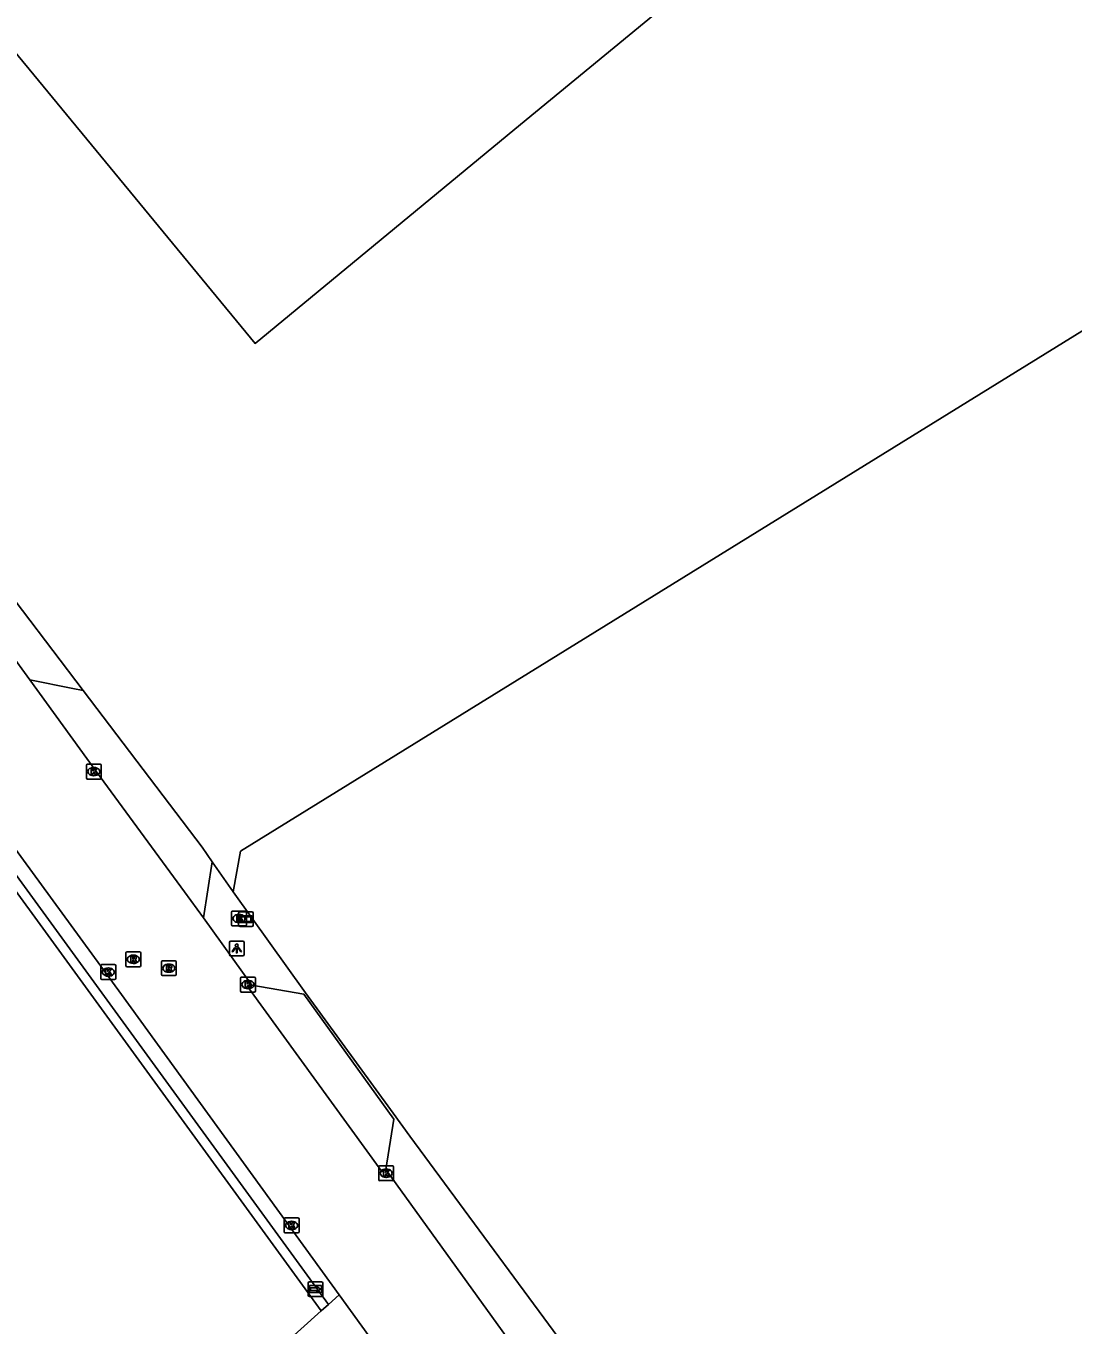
# Model space of a CAD drawing. Extents: x 156141 to 158132, y 385651 to 388399.
# Drawn here: x 157030.8 to 157101.3, y 387460.1 to 387547.6 of the extents above; entities that cross this region are included whole.
import ezdxf

# ---------------------------------------------------------------- set-up
doc = ezdxf.new("R2010")
doc.units = 0
for name, color, linetype in [('IMGEO_Berm_groen', 7, 'Continuous'), ('IMGEO_Brandkraan', 7, 'Continuous'), ('IMGEO_Erf', 7, 'Continuous'), ('IMGEO_Groenvoorziening', 7, 'Continuous'), ('IMGEO_Hek', 7, 'Continuous'), ('IMGEO_Kolk', 7, 'Continuous'), ('IMGEO_Lichtpunt', 7, 'Continuous'), ('IMGEO_Pand', 7, 'Continuous'), ('IMGEO_Rijbaan_lokaal_gesloten', 7, 'Continuous'), ('IMGEO_Rijbaan_lokaal_open', 7, 'Continuous'), ('IMGEO_Rioolput', 7, 'Continuous'), ('IMGEO_Verklikker', 7, 'Continuous'), ('IMGEO_Wegwijzer', 7, 'Continuous')]:
    doc.layers.add(name, color=color, linetype=linetype)

msp = doc.modelspace()

# ---------------------------------------------------------------- linework, layer by layer
at = {"layer": 'IMGEO_Berm_groen'}
for points in [[(157043.363, 387491.315), (157044.774, 387489.292)], [(157173.099, 387439.906), (157140.228, 387417.558), (157109.727, 387396.821), (157104.61, 387404.362), (157081.998, 387438.485), (157056.661, 387472.844), (157055.53, 387474.398), (157049.642, 387482.487), (157044.774, 387489.292)]]:
    msp.add_lwpolyline(points, dxfattribs=at)
at = {"layer": 'IMGEO_Brandkraan'}
for p, q in [((157044.657, 387487.068), (157044.657, 387487.92)), ((157044.732, 387487.994), (157045.584, 387487.994)), ((157045.145, 387487.774), (157045.17, 387487.774)), ((157045.658, 387487.92), (157045.658, 387487.068)), ((157045.584, 387486.994), (157044.732, 387486.994)), ((157045.168, 387487.214), (157045.143, 387487.214))]:
    msp.add_line(p, q, dxfattribs=at)
for points in [[(157044.657, 387487.068), (157044.657, 387487.92)], [(157044.732, 387487.994), (157045.584, 387487.994)], [(157045.658, 387487.92), (157045.658, 387487.068)], [(157045.584, 387486.994), (157044.732, 387486.994)], [(157045.005, 387487.694), (157045.005, 387487.294), (157045.218, 387487.294)], [(157045.236, 387487.694), (157045.005, 387487.694)], [(157045.184, 387487.613), (157045.13, 387487.613), (157045.13, 387487.537)], [(157045.13, 387487.537), (157045.183, 387487.537)], [(157045.192, 387487.461), (157045.13, 387487.461), (157045.13, 387487.38)], [(157045.13, 387487.38), (157045.192, 387487.38)]]:
    msp.add_lwpolyline(points, dxfattribs=at)
for centre, radius, start, end in [((157044.734, 387487.918), 0.0765, 91.55205, 178.44795), ((157044.734, 387487.918), 0.0765, 91.55205, 178.44795), ((157045.582, 387487.918), 0.0765, 1.55205, 88.44795), ((157045.582, 387487.918), 0.0765, 1.55205, 88.44795), ((157044.734, 387487.07), 0.0765, 181.55205, 268.44795), ((157044.734, 387487.07), 0.0765, 181.55205, 268.44795), ((157045.185, 387487.575), 0.0379, 267.82845, 90.93552), ((157045.193, 387487.42), 0.0404, 269.87594, 90.50774), ((157045.224, 387487.545), 0.251, 268.66757, 293.53466), ((157045.24, 387487.549), 0.145, 59.4692, 91.53667), ((157045.265, 387487.596), 0.0922, 285.51372, 58.15012), ((157045.27, 387487.404), 0.105, 301.31148, 78.98903), ((157045.582, 387487.07), 0.0765, 271.55205, 358.44795), ((157045.582, 387487.07), 0.0765, 271.55205, 358.44795)]:
    msp.add_arc(centre, radius, start, end, dxfattribs=at)
for centre, major_axis, ratio, start_param, end_param in [((157045.144, 387487.494), (-0.387, 0.002), 0.722429, 4.712389, 7.853982), ((157045.169, 387487.494), (-0.39, 0.002), 0.717154, 1.570796, 4.712389)]:
    msp.add_ellipse(centre, major_axis=major_axis, ratio=ratio, start_param=start_param, end_param=end_param, dxfattribs=at)
at = {"layer": 'IMGEO_Erf'}
for points in [[(157044.774, 387489.292), (157045.258, 387492.02), (157133.706, 387546.704), (157224.655, 387605.358), (157244.518, 387578.446)], [(157050.7, 387461.085), (156912.573, 387336.545)]]:
    msp.add_lwpolyline(points, dxfattribs=at)
at = {"layer": 'IMGEO_Groenvoorziening'}
for points in [[(156997.992, 387533.507), (156998.94, 387533.337), (157051.176, 387461.514)], [(157050.7, 387461.085), (156997.992, 387533.507)], [(157020.362, 387521.683), (157034.677, 387502.833)], [(157051.176, 387461.514), (157051.894, 387462.161)], [(157051.176, 387461.514), (157050.7, 387461.085)]]:
    msp.add_lwpolyline(points, dxfattribs=at)
at = {"layer": 'IMGEO_Hek'}
for points in [[(157173.528, 387495.411), (157133.706, 387546.704), (157045.258, 387492.02), (157044.774, 387489.292)], [(156997.992, 387533.507), (156998.94, 387533.337), (157051.176, 387461.514), (157050.7, 387461.085)], [(157044.774, 387489.292), (157049.642, 387482.487)], [(157049.642, 387482.487), (157055.53, 387474.398)], [(157055.53, 387474.398), (157056.661, 387472.844), (157081.998, 387438.485), (157104.61, 387404.362), (157109.727, 387396.821)], [(157050.7, 387461.085), (156912.573, 387336.545), (156899.939, 387350.528)]]:
    msp.add_lwpolyline(points, dxfattribs=at)
at = {"layer": 'IMGEO_Kolk'}
for p, q in [((157034.89, 387496.953), (157034.89, 387497.805)), ((157034.965, 387497.879), (157035.817, 387497.879)), ((157035.378, 387497.659), (157035.403, 387497.659)), ((157035.891, 387497.805), (157035.891, 387496.953)), ((157035.817, 387496.879), (157034.965, 387496.879)), ((157035.401, 387497.099), (157035.376, 387497.099)), ((157035.863, 387483.462), (157035.863, 387484.314)), ((157035.938, 387484.388), (157036.79, 387484.388)), ((157036.864, 387484.314), (157036.864, 387483.462)), ((157036.79, 387483.388), (157035.938, 387483.388)), ((157036.374, 387483.608), (157036.349, 387483.608)), ((157036.351, 387484.168), (157036.376, 387484.168)), ((157045.259, 387482.62), (157045.259, 387483.472)), ((157045.334, 387483.546), (157046.186, 387483.546)), ((157046.26, 387483.472), (157046.26, 387482.62)), ((157046.186, 387482.546), (157045.334, 387482.546)), ((157045.77, 387482.766), (157045.745, 387482.766)), ((157045.747, 387483.326), (157045.772, 387483.326)), ((157054.565, 387469.923), (157054.565, 387470.775)), ((157054.64, 387470.849), (157055.492, 387470.849)), ((157055.053, 387470.629), (157055.078, 387470.629)), ((157055.566, 387470.775), (157055.566, 387469.923)), ((157055.492, 387469.849), (157054.64, 387469.849)), ((157055.076, 387470.069), (157055.051, 387470.069)), ((157048.202, 387466.411), (157048.202, 387467.263)), ((157048.277, 387467.337), (157049.129, 387467.337)), ((157048.69, 387467.117), (157048.715, 387467.117)), ((157049.203, 387467.263), (157049.203, 387466.411)), ((157049.129, 387466.337), (157048.277, 387466.337)), ((157048.713, 387466.557), (157048.688, 387466.557))]:
    msp.add_line(p, q, dxfattribs=at)
for points in [[(157034.89, 387496.953), (157034.89, 387497.805)], [(157034.965, 387497.879), (157035.817, 387497.879)], [(157035.211, 387497.579), (157035.334, 387497.579), (157035.334, 387497.428), (157035.464, 387497.579), (157035.628, 387497.579), (157035.482, 387497.428), (157035.635, 387497.179), (157035.483, 387497.179), (157035.398, 387497.343), (157035.334, 387497.276), (157035.334, 387497.179), (157035.211, 387497.179), (157035.211, 387497.579)], [(157035.891, 387497.805), (157035.891, 387496.953)], [(157035.817, 387496.879), (157034.965, 387496.879)], [(157035.863, 387483.462), (157035.863, 387484.314)], [(157035.938, 387484.388), (157036.79, 387484.388)], [(157036.864, 387484.314), (157036.864, 387483.462)], [(157036.79, 387483.388), (157035.938, 387483.388)], [(157036.184, 387484.088), (157036.307, 387484.088), (157036.307, 387483.937), (157036.437, 387484.088), (157036.601, 387484.088), (157036.455, 387483.937), (157036.608, 387483.688), (157036.456, 387483.688), (157036.371, 387483.852), (157036.307, 387483.785), (157036.307, 387483.688), (157036.184, 387483.688), (157036.184, 387484.088)], [(157045.259, 387482.62), (157045.259, 387483.472)], [(157045.334, 387483.546), (157046.186, 387483.546)], [(157046.26, 387483.472), (157046.26, 387482.62)], [(157046.186, 387482.546), (157045.334, 387482.546)], [(157045.58, 387483.246), (157045.703, 387483.246), (157045.703, 387483.095), (157045.833, 387483.246), (157045.997, 387483.246), (157045.851, 387483.095), (157046.004, 387482.846), (157045.852, 387482.846), (157045.767, 387483.01), (157045.703, 387482.943), (157045.703, 387482.846), (157045.58, 387482.846), (157045.58, 387483.246)], [(157054.565, 387469.923), (157054.565, 387470.775)], [(157054.64, 387470.849), (157055.492, 387470.849)], [(157054.886, 387470.549), (157055.009, 387470.549), (157055.009, 387470.398), (157055.139, 387470.549), (157055.303, 387470.549), (157055.157, 387470.398), (157055.31, 387470.149), (157055.158, 387470.149), (157055.073, 387470.313), (157055.009, 387470.246), (157055.009, 387470.149), (157054.886, 387470.149), (157054.886, 387470.549)], [(157055.566, 387470.775), (157055.566, 387469.923)], [(157055.492, 387469.849), (157054.64, 387469.849)], [(157048.202, 387466.411), (157048.202, 387467.263)], [(157048.277, 387467.337), (157049.129, 387467.337)], [(157048.523, 387467.037), (157048.646, 387467.037), (157048.646, 387466.886), (157048.776, 387467.037), (157048.94, 387467.037), (157048.794, 387466.886), (157048.947, 387466.637), (157048.795, 387466.637), (157048.71, 387466.801), (157048.646, 387466.734), (157048.646, 387466.637), (157048.523, 387466.637), (157048.523, 387467.037)], [(157049.203, 387467.263), (157049.203, 387466.411)], [(157049.129, 387466.337), (157048.277, 387466.337)]]:
    msp.add_lwpolyline(points, dxfattribs=at)
for centre, start, end in [((157034.967, 387497.803), 91.55205, 178.44795), ((157034.967, 387497.803), 91.55205, 178.44795), ((157035.815, 387497.803), 1.55205, 88.44795), ((157035.815, 387497.803), 1.55205, 88.44795), ((157034.967, 387496.955), 181.55205, 268.44795), ((157034.967, 387496.955), 181.55205, 268.44795), ((157035.815, 387496.955), 271.55205, 358.44795), ((157035.815, 387496.955), 271.55205, 358.44795), ((157035.94, 387484.312), 91.55205, 178.44795), ((157035.94, 387484.312), 91.55205, 178.44795), ((157036.788, 387484.312), 1.55205, 88.44795), ((157036.788, 387484.312), 1.55205, 88.44795), ((157035.94, 387483.464), 181.55205, 268.44795), ((157035.94, 387483.464), 181.55205, 268.44795), ((157036.788, 387483.464), 271.55205, 358.44795), ((157036.788, 387483.464), 271.55205, 358.44795), ((157045.336, 387483.47), 91.55205, 178.44795), ((157045.336, 387483.47), 91.55205, 178.44795), ((157046.184, 387483.47), 1.55205, 88.44795), ((157046.184, 387483.47), 1.55205, 88.44795), ((157045.336, 387482.622), 181.55205, 268.44795), ((157045.336, 387482.622), 181.55205, 268.44795), ((157046.184, 387482.622), 271.55205, 358.44795), ((157046.184, 387482.622), 271.55205, 358.44795), ((157054.642, 387470.773), 91.55205, 178.44795), ((157054.642, 387470.773), 91.55205, 178.44795), ((157055.49, 387470.773), 1.55205, 88.44795), ((157055.49, 387470.773), 1.55205, 88.44795), ((157054.642, 387469.925), 181.55205, 268.44795), ((157054.642, 387469.925), 181.55205, 268.44795), ((157055.49, 387469.925), 271.55205, 358.44795), ((157055.49, 387469.925), 271.55205, 358.44795), ((157048.279, 387467.261), 91.55205, 178.44795), ((157048.279, 387467.261), 91.55205, 178.44795), ((157049.127, 387467.261), 1.55205, 88.44795), ((157049.127, 387467.261), 1.55205, 88.44795), ((157048.279, 387466.413), 181.55205, 268.44795), ((157048.279, 387466.413), 181.55205, 268.44795), ((157049.127, 387466.413), 271.55205, 358.44795), ((157049.127, 387466.413), 271.55205, 358.44795)]:
    msp.add_arc(centre, 0.0765, start, end, dxfattribs=at)
for centre, major_axis, ratio, start_param, end_param in [((157035.377, 387497.379), (-0.387, 0.002), 0.722429, 4.712389, 7.853982), ((157035.402, 387497.379), (-0.39, 0.002), 0.717154, 1.570796, 4.712389), ((157036.35, 387483.888), (-0.387, 0.002), 0.722429, 4.712389, 7.853982), ((157036.375, 387483.888), (-0.39, 0.002), 0.717154, 1.570796, 4.712389), ((157045.746, 387483.046), (-0.387, 0.002), 0.722429, 4.712389, 7.853982), ((157045.771, 387483.046), (-0.39, 0.002), 0.717154, 1.570796, 4.712389), ((157055.052, 387470.349), (-0.387, 0.002), 0.722429, 4.712389, 7.853982), ((157055.077, 387470.349), (-0.39, 0.002), 0.717154, 1.570796, 4.712389), ((157048.689, 387466.837), (-0.387, 0.002), 0.722429, 4.712389, 7.853982), ((157048.714, 387466.837), (-0.39, 0.002), 0.717154, 1.570796, 4.712389)]:
    msp.add_ellipse(centre, major_axis=major_axis, ratio=ratio, start_param=start_param, end_param=end_param, dxfattribs=at)
at = {"layer": 'IMGEO_Lichtpunt'}
for p, q in [((157044.512, 387485.881), (157044.512, 387485.074)), ((157044.512, 387485.881), (157044.512, 387485.074)), ((157045.414, 387485.976), (157044.606, 387485.976)), ((157045.414, 387485.976), (157044.606, 387485.976)), ((157045.508, 387485.074), (157045.508, 387485.881)), ((157045.508, 387485.074), (157045.508, 387485.881)), ((157044.606, 387484.98), (157045.414, 387484.98)), ((157044.606, 387484.98), (157045.414, 387484.98))]:
    msp.add_line(p, q, dxfattribs=at)
for points in [[(157044.886, 387485.545), (157044.925, 387485.517), (157044.737, 387485.255), (157044.699, 387485.282), (157044.886, 387485.545)], [(157044.988, 387485.497), (157045.035, 387485.497), (157045.035, 387485.175), (157044.988, 387485.175), (157044.988, 387485.497)], [(157045.098, 387485.517), (157045.136, 387485.544), (157045.323, 387485.282), (157045.284, 387485.254), (157045.098, 387485.517)]]:
    msp.add_lwpolyline(points, dxfattribs=at)
msp.add_circle((157045.011, 387485.679), 0.0994, dxfattribs=at)
for centre, start, end in [((157044.606, 387485.881), 90, 180), ((157044.606, 387485.881), 90, 180), ((157045.414, 387485.881), 0, 90), ((157045.414, 387485.881), 0, 90), ((157044.606, 387485.074), 180, 270), ((157044.606, 387485.074), 180, 270), ((157045.414, 387485.074), 270, 0), ((157045.414, 387485.074), 270, 360)]:
    msp.add_arc(centre, 0.0946, start, end, dxfattribs=at)
at = {"layer": 'IMGEO_Pand'}
msp.add_lwpolyline([(157099.032, 387569.677), (157064.101, 387540.938), (157046.241, 387526.2), (156978.34, 387608.605), (157031.543, 387652.382)], dxfattribs=at)
at = {"layer": 'IMGEO_Rijbaan_lokaal_gesloten'}
for points in [[(156999.913, 387533.552), (157037.261, 387482.378), (157051.894, 387462.161)], [(157031.077, 387503.56), (157018.739, 387520.513)], [(157042.763, 387487.53), (157041.489, 387489.299), (157035.58, 387497.372), (157031.077, 387503.56)], [(157046.016, 387483.012), (157042.763, 387487.53)], [(157055.035, 387470.606), (157054.779, 387470.463), (157045.81, 387482.829), (157046.016, 387483.012)], [(157109.517, 387392.577), (157099.33, 387407.576), (157079.914, 387436.105), (157055.035, 387470.606)], [(157051.894, 387462.161), (157073.793, 387431.903), (157092.529, 387404.278), (157094.081, 387402.003)]]:
    msp.add_lwpolyline(points, dxfattribs=at)
at = {"layer": 'IMGEO_Rijbaan_lokaal_open'}
for points in [[(157031.077, 387503.56), (157033.977, 387502.974), (157034.677, 387502.833)], [(157034.677, 387502.833), (157038.713, 387497.518), (157042.68, 387492.294), (157043.363, 387491.315)], [(157043.363, 387491.315), (157042.763, 387487.53)], [(157046.016, 387483.012), (157049.525, 387482.395), (157055.583, 387473.982), (157055.035, 387470.606)]]:
    msp.add_lwpolyline(points, dxfattribs=at)
at = {"layer": 'IMGEO_Rioolput'}
for p, q in [((157037.548, 387484.32), (157037.548, 387485.172)), ((157037.623, 387485.246), (157038.475, 387485.246)), ((157038.549, 387485.172), (157038.549, 387484.32)), ((157038.059, 387484.466), (157038.034, 387484.466)), ((157038.036, 387485.026), (157038.061, 387485.026)), ((157039.939, 387483.724), (157039.939, 387484.576)), ((157040.014, 387484.65), (157040.866, 387484.65)), ((157040.427, 387484.43), (157040.452, 387484.43)), ((157040.94, 387484.576), (157040.94, 387483.724)), ((157038.475, 387484.246), (157037.623, 387484.246)), ((157040.866, 387483.65), (157040.014, 387483.65)), ((157040.45, 387483.87), (157040.425, 387483.87))]:
    msp.add_line(p, q, dxfattribs=at)
for points in [[(157037.548, 387484.32), (157037.548, 387485.172)], [(157037.623, 387485.246), (157038.475, 387485.246)], [(157038.549, 387485.172), (157038.549, 387484.32)], [(157038.137, 387484.944), (157037.885, 387484.946), (157037.885, 387484.546)], [(157037.885, 387484.546), (157038.009, 387484.546), (157038.009, 387484.708), (157038.02, 387484.708)], [(157038.063, 387484.865), (157038.009, 387484.865), (157038.009, 387484.784)], [(157038.009, 387484.784), (157038.061, 387484.784)], [(157038.067, 387484.679), (157038.138, 387484.546), (157038.278, 387484.546), (157038.213, 387484.672)], [(157039.939, 387483.724), (157039.939, 387484.576)], [(157040.014, 387484.65), (157040.866, 387484.65)], [(157040.528, 387484.348), (157040.276, 387484.35), (157040.276, 387483.95)], [(157040.454, 387484.269), (157040.4, 387484.269), (157040.4, 387484.188)], [(157040.94, 387484.576), (157040.94, 387483.724)], [(157038.475, 387484.246), (157037.623, 387484.246)], [(157040.866, 387483.65), (157040.014, 387483.65)], [(157040.276, 387483.95), (157040.4, 387483.95), (157040.4, 387484.112), (157040.411, 387484.112)], [(157040.4, 387484.188), (157040.452, 387484.188)], [(157040.458, 387484.083), (157040.529, 387483.95), (157040.669, 387483.95), (157040.604, 387484.076)]]:
    msp.add_lwpolyline(points, dxfattribs=at)
for centre, radius, start, end in [((157037.625, 387485.17), 0.0765, 91.55205, 178.44795), ((157037.625, 387485.17), 0.0765, 91.55205, 178.44795), ((157038.473, 387485.17), 0.0765, 1.55205, 88.44795), ((157038.473, 387485.17), 0.0765, 1.55205, 88.44795), ((157037.625, 387484.322), 0.0765, 181.55205, 268.44795), ((157037.625, 387484.322), 0.0765, 181.55205, 268.44795), ((157038.019, 387484.655), 0.0533, 26.02933, 88.69889), ((157038.045, 387484.973), 0.19, 274.7715, 282.96867), ((157038.069, 387484.769), 0.0964, 77.00612, 93.18647), ((157038.083, 387484.826), 0.0378, 276.66336, 79.67722), ((157038.136, 387484.834), 0.109, 350.36119, 89.41601), ((157038.134, 387484.834), 0.112, 277.58423, 350.98172), ((157038.118, 387484.619), 0.108, 29.51342, 73.79051), ((157038.473, 387484.322), 0.0765, 271.55205, 358.44795), ((157038.473, 387484.322), 0.0765, 271.55205, 358.44795), ((157040.016, 387484.574), 0.0765, 91.55205, 178.44795), ((157040.016, 387484.574), 0.0765, 91.55205, 178.44795), ((157040.46, 387484.173), 0.0964, 77.00612, 93.18647), ((157040.474, 387484.23), 0.0378, 276.66336, 79.67722), ((157040.527, 387484.238), 0.109, 350.36119, 89.41601), ((157040.864, 387484.574), 0.0765, 1.55205, 88.44795), ((157040.864, 387484.574), 0.0765, 1.55205, 88.44795), ((157040.016, 387483.726), 0.0765, 181.55205, 268.44795), ((157040.016, 387483.726), 0.0765, 181.55205, 268.44795), ((157040.41, 387484.059), 0.0533, 26.02933, 88.69889), ((157040.436, 387484.377), 0.19, 274.7715, 282.96867), ((157040.525, 387484.238), 0.112, 277.58423, 350.98172), ((157040.509, 387484.023), 0.108, 29.51342, 73.79051), ((157040.864, 387483.726), 0.0765, 271.55205, 358.44795), ((157040.864, 387483.726), 0.0765, 271.55205, 358.44795)]:
    msp.add_arc(centre, radius, start, end, dxfattribs=at)
for centre, major_axis, ratio, start_param, end_param in [((157038.035, 387484.746), (-0.387, 0.002), 0.722429, 4.712389, 7.853982), ((157038.06, 387484.746), (-0.39, 0.002), 0.717154, 1.570796, 4.712389), ((157040.426, 387484.15), (-0.387, 0.002), 0.722429, 4.712389, 7.853982), ((157040.451, 387484.15), (-0.39, 0.002), 0.717154, 1.570796, 4.712389)]:
    msp.add_ellipse(centre, major_axis=major_axis, ratio=ratio, start_param=start_param, end_param=end_param, dxfattribs=at)
at = {"layer": 'IMGEO_Verklikker'}
for p, q in [((157045.132, 387487.049), (157045.132, 387487.849)), ((157045.132, 387487.849), (157045.132, 387487.049)), ((157045.232, 387487.949), (157046.022, 387487.949)), ((157046.022, 387487.949), (157045.232, 387487.949)), ((157046.122, 387487.849), (157046.122, 387487.049)), ((157046.122, 387487.049), (157046.122, 387487.849)), ((157046.022, 387486.949), (157045.232, 387486.949)), ((157045.232, 387486.949), (157046.022, 387486.949))]:
    msp.add_line(p, q, dxfattribs=at)
for points in [[(157045.233, 387487.681), (157046.021, 387487.681), (157046.021, 387487.217), (157045.233, 387487.217), (157045.233, 387487.681)], [(157045.298, 387487.616), (157045.298, 387487.282), (157045.956, 387487.282), (157045.956, 387487.616), (157045.298, 387487.616)]]:
    msp.add_lwpolyline(points, dxfattribs=at)
for centre, start, end in [((157045.232, 387487.849), 90, 180), ((157045.232, 387487.849), 90, 180), ((157046.022, 387487.849), 0, 90), ((157046.022, 387487.849), 360, 90), ((157045.232, 387487.049), 180, 270), ((157045.232, 387487.049), 180, 270), ((157046.022, 387487.049), 270, 0), ((157046.022, 387487.049), 270, 0)]:
    msp.add_arc(centre, 0.1, start, end, dxfattribs=at)
at = {"layer": 'IMGEO_Wegwijzer'}
for p, q in [((157049.812, 387462.15), (157049.812, 387462.95)), ((157049.812, 387462.95), (157049.812, 387462.15)), ((157049.912, 387463.05), (157050.702, 387463.05)), ((157050.702, 387463.05), (157049.912, 387463.05)), ((157050.802, 387462.95), (157050.802, 387462.15)), ((157050.802, 387462.15), (157050.802, 387462.95)), ((157050.702, 387462.05), (157049.912, 387462.05)), ((157049.912, 387462.05), (157050.702, 387462.05))]:
    msp.add_line(p, q, dxfattribs=at)
for points in [[(157049.913, 387462.782), (157050.701, 387462.782), (157050.701, 387462.318), (157049.913, 387462.318), (157049.913, 387462.782)], [(157049.978, 387462.634), (157049.978, 387462.55), (157049.978, 387462.466), (157050.389, 387462.466), (157050.389, 387462.383), (157050.636, 387462.55), (157050.389, 387462.717), (157050.389, 387462.634), (157049.978, 387462.634)]]:
    msp.add_lwpolyline(points, dxfattribs=at)
for centre, start, end in [((157049.912, 387462.95), 90, 180), ((157049.912, 387462.95), 90, 180), ((157050.702, 387462.95), 0, 90), ((157050.702, 387462.95), 360, 90), ((157049.912, 387462.15), 180, 270), ((157049.912, 387462.15), 180, 270), ((157050.702, 387462.15), 270, 0), ((157050.702, 387462.15), 270, 0)]:
    msp.add_arc(centre, 0.1, start, end, dxfattribs=at)

doc.saveas('drawing.dxf')
